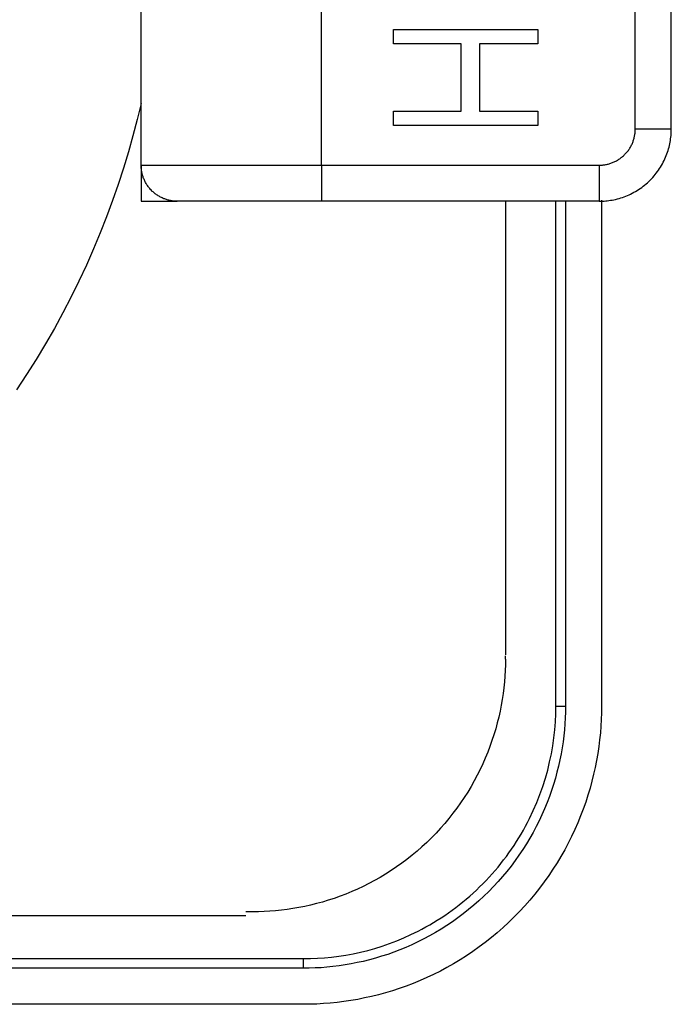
# Model space of a CAD drawing. Header units: millimetres. Extents: x -2637 to -1637, y 678 to 1678.
# Tile 294 of 348: x -1984 to -1975, y 1413 to 1427. Entities that reach past the tile are written whole.
import ezdxf

# ---------------------------------------------------------------- set-up
doc = ezdxf.new("R2010")
doc.units = ezdxf.units.MM
doc.layers.add('Make2D$B.SHOW mini', color=7, linetype='Continuous', true_color=0x000000)

msp = doc.modelspace()

# ---------------------------------------------------------------- linework, layer by layer
at = {"layer": 'Make2D$B.SHOW mini', "color": 18, "lineweight": -3, "true_color": 0x000000}
for points in [[(-1982.467, 1424.656), (-1982.467, 1431.656)], [(-1979.967, 1424.656), (-1979.967, 1431.656)], [(-1975.617, 1425.156), (-1975.617, 1431.156)], [(-1975.117, 1425.156), (-1975.117, 1431.156)], [(-1978.967, 1426.539), (-1976.967, 1426.539)], [(-1978.967, 1426.339), (-1978.967, 1426.539)], [(-1976.967, 1426.539), (-1976.967, 1426.339)], [(-1978.031, 1426.339), (-1978.967, 1426.339)], [(-1978.031, 1425.406), (-1978.031, 1426.339)], [(-1976.967, 1426.339), (-1977.776, 1426.339)], [(-1977.776, 1426.339), (-1977.776, 1425.406)], [(-1982.467, 1425.512), (-1982.521, 1425.288), (-1982.58, 1425.064), (-1982.643, 1424.839), (-1982.711, 1424.614), (-1982.785, 1424.389), (-1982.863, 1424.165), (-1982.946, 1423.94), (-1983.034, 1423.717), (-1983.127, 1423.494), (-1983.226, 1423.271), (-1983.329, 1423.05), (-1983.438, 1422.83), (-1983.551, 1422.611), (-1983.67, 1422.394), (-1983.794, 1422.178), (-1983.922, 1421.964), (-1984.056, 1421.752), (-1984.195, 1421.543)], [(-1978.967, 1425.406), (-1978.031, 1425.406)], [(-1978.967, 1425.206), (-1978.967, 1425.406)], [(-1977.776, 1425.406), (-1976.967, 1425.406)], [(-1976.967, 1425.406), (-1976.967, 1425.206)], [(-1976.967, 1425.206), (-1978.967, 1425.206)], [(-1976.117, 1424.656), (-1976.106, 1424.656), (-1976.095, 1424.657), (-1976.084, 1424.657), (-1976.072, 1424.658), (-1976.061, 1424.659), (-1976.049, 1424.661), (-1976.038, 1424.662), (-1976.026, 1424.664), (-1976.015, 1424.667), (-1976.003, 1424.669), (-1975.991, 1424.672), (-1975.98, 1424.675), (-1975.968, 1424.679), (-1975.956, 1424.683), (-1975.945, 1424.687), (-1975.933, 1424.691), (-1975.922, 1424.696), (-1975.91, 1424.701), (-1975.899, 1424.706), (-1975.888, 1424.712), (-1975.876, 1424.718), (-1975.865, 1424.724), (-1975.854, 1424.731), (-1975.844, 1424.738), (-1975.833, 1424.745), (-1975.823, 1424.752), (-1975.812, 1424.76), (-1975.802, 1424.768), (-1975.792, 1424.776), (-1975.782, 1424.785), (-1975.773, 1424.793), (-1975.764, 1424.802), (-1975.755, 1424.812), (-1975.746, 1424.821), (-1975.737, 1424.831), (-1975.729, 1424.841), (-1975.721, 1424.851), (-1975.713, 1424.861), (-1975.706, 1424.872), (-1975.699, 1424.882), (-1975.692, 1424.893), (-1975.685, 1424.904), (-1975.679, 1424.915), (-1975.673, 1424.926), (-1975.667, 1424.938), (-1975.662, 1424.949), (-1975.657, 1424.96), (-1975.652, 1424.972), (-1975.648, 1424.984), (-1975.644, 1424.995), (-1975.64, 1425.007), (-1975.637, 1425.018), (-1975.633, 1425.03), (-1975.63, 1425.042), (-1975.628, 1425.053), (-1975.626, 1425.065), (-1975.624, 1425.077), (-1975.622, 1425.088), (-1975.62, 1425.1), (-1975.619, 1425.111), (-1975.618, 1425.122), (-1975.618, 1425.134), (-1975.617, 1425.145), (-1975.617, 1425.156)], [(-1976.117, 1424.156), (-1976.095, 1424.156), (-1976.073, 1424.157), (-1976.05, 1424.158), (-1976.027, 1424.16), (-1976.005, 1424.162), (-1975.982, 1424.165), (-1975.958, 1424.169), (-1975.935, 1424.173), (-1975.912, 1424.177), (-1975.889, 1424.182), (-1975.865, 1424.188), (-1975.842, 1424.195), (-1975.819, 1424.202), (-1975.796, 1424.209), (-1975.772, 1424.217), (-1975.749, 1424.226), (-1975.726, 1424.236), (-1975.703, 1424.246), (-1975.681, 1424.256), (-1975.658, 1424.268), (-1975.636, 1424.28), (-1975.614, 1424.292), (-1975.592, 1424.305), (-1975.57, 1424.319), (-1975.549, 1424.333), (-1975.528, 1424.348), (-1975.507, 1424.364), (-1975.487, 1424.38), (-1975.467, 1424.396), (-1975.448, 1424.413), (-1975.429, 1424.431), (-1975.41, 1424.449), (-1975.392, 1424.467), (-1975.375, 1424.486), (-1975.357, 1424.506), (-1975.341, 1424.526), (-1975.325, 1424.546), (-1975.309, 1424.567), (-1975.295, 1424.588), (-1975.28, 1424.609), (-1975.267, 1424.63), (-1975.253, 1424.652), (-1975.241, 1424.674), (-1975.229, 1424.697), (-1975.218, 1424.719), (-1975.207, 1424.742), (-1975.197, 1424.765), (-1975.187, 1424.788), (-1975.179, 1424.811), (-1975.17, 1424.834), (-1975.163, 1424.858), (-1975.156, 1424.881), (-1975.149, 1424.904), (-1975.144, 1424.928), (-1975.139, 1424.951), (-1975.134, 1424.974), (-1975.13, 1424.997), (-1975.127, 1425.02), (-1975.124, 1425.043), (-1975.121, 1425.066), (-1975.12, 1425.089), (-1975.118, 1425.111), (-1975.118, 1425.134), (-1975.117, 1425.156)], [(-1975.117, 1425.156), (-1975.117, 1425.156), (-1975.117, 1425.156), (-1975.117, 1425.156), (-1975.118, 1425.156), (-1975.119, 1425.156), (-1975.126, 1425.156), (-1975.152, 1425.156), (-1975.264, 1425.156), (-1975.617, 1425.156)], [(-1982.467, 1424.656), (-1982.467, 1424.656), (-1982.467, 1424.656), (-1982.467, 1424.656), (-1982.465, 1424.656), (-1982.457, 1424.656), (-1982.426, 1424.656), (-1982.292, 1424.656), (-1981.735, 1424.656), (-1979.967, 1424.656)], [(-1981.967, 1424.156), (-1981.978, 1424.156), (-1981.99, 1424.157), (-1982.001, 1424.157), (-1982.012, 1424.158), (-1982.024, 1424.159), (-1982.035, 1424.161), (-1982.047, 1424.162), (-1982.058, 1424.164), (-1982.07, 1424.167), (-1982.082, 1424.169), (-1982.093, 1424.172), (-1982.105, 1424.175), (-1982.117, 1424.179), (-1982.128, 1424.183), (-1982.14, 1424.187), (-1982.151, 1424.191), (-1982.163, 1424.196), (-1982.174, 1424.201), (-1982.186, 1424.206), (-1982.197, 1424.212), (-1982.208, 1424.218), (-1982.219, 1424.224), (-1982.23, 1424.231), (-1982.241, 1424.238), (-1982.252, 1424.245), (-1982.262, 1424.252), (-1982.272, 1424.26), (-1982.282, 1424.268), (-1982.292, 1424.276), (-1982.302, 1424.285), (-1982.312, 1424.293), (-1982.321, 1424.302), (-1982.33, 1424.312), (-1982.339, 1424.321), (-1982.347, 1424.331), (-1982.355, 1424.341), (-1982.363, 1424.351), (-1982.371, 1424.361), (-1982.379, 1424.372), (-1982.386, 1424.382), (-1982.393, 1424.393), (-1982.399, 1424.404), (-1982.405, 1424.415), (-1982.411, 1424.426), (-1982.417, 1424.438), (-1982.422, 1424.449), (-1982.427, 1424.46), (-1982.432, 1424.472), (-1982.437, 1424.484), (-1982.441, 1424.495), (-1982.444, 1424.507), (-1982.448, 1424.518), (-1982.451, 1424.53), (-1982.454, 1424.542), (-1982.457, 1424.553), (-1982.459, 1424.565), (-1982.461, 1424.577), (-1982.463, 1424.588), (-1982.464, 1424.6), (-1982.465, 1424.611), (-1982.466, 1424.622), (-1982.467, 1424.634), (-1982.467, 1424.645), (-1982.467, 1424.656)], [(-1982.467, 1424.656), (-1982.467, 1424.156)], [(-1979.967, 1424.656), (-1976.117, 1424.656)], [(-1979.967, 1424.656), (-1979.967, 1424.302), (-1979.967, 1424.191), (-1979.967, 1424.164), (-1979.967, 1424.158), (-1979.967, 1424.157), (-1979.967, 1424.156), (-1979.967, 1424.156), (-1979.967, 1424.156), (-1979.967, 1424.156)], [(-1976.117, 1424.656), (-1976.117, 1424.156)], [(-1976.085, 1424.657), (-1976.085, 1424.656)], [(-1982.467, 1424.156), (-1981.967, 1424.156)], [(-1979.967, 1424.156), (-1981.967, 1424.156)], [(-1976.117, 1424.156), (-1979.967, 1424.156)], [(-1977.417, 1424.156), (-1977.417, 1417.869)], [(-1976.717, 1417.156), (-1976.717, 1424.156)], [(-1976.584, 1424.156), (-1976.584, 1417.156)], [(-1976.085, 1424.17), (-1976.085, 1417.156)], [(-1977.417, 1417.806), (-1977.418, 1417.728), (-1977.421, 1417.65), (-1977.425, 1417.571), (-1977.431, 1417.492), (-1977.44, 1417.412), (-1977.45, 1417.331), (-1977.462, 1417.25), (-1977.476, 1417.169), (-1977.492, 1417.088), (-1977.51, 1417.006), (-1977.53, 1416.925), (-1977.552, 1416.843), (-1977.577, 1416.761), (-1977.603, 1416.68), (-1977.632, 1416.599), (-1977.663, 1416.518), (-1977.696, 1416.437), (-1977.731, 1416.357), (-1977.769, 1416.277), (-1977.808, 1416.198), (-1977.85, 1416.12), (-1977.894, 1416.043), (-1977.94, 1415.966), (-1977.988, 1415.891), (-1978.038, 1415.816), (-1978.09, 1415.743), (-1978.144, 1415.671), (-1978.2, 1415.6), (-1978.258, 1415.531), (-1978.318, 1415.463), (-1978.379, 1415.396), (-1978.442, 1415.331), (-1978.507, 1415.268), (-1978.574, 1415.206), (-1978.642, 1415.147), (-1978.711, 1415.089), (-1978.782, 1415.033), (-1978.854, 1414.979), (-1978.928, 1414.927), (-1979.002, 1414.877), (-1979.078, 1414.829), (-1979.154, 1414.783), (-1979.232, 1414.739), (-1979.31, 1414.697), (-1979.389, 1414.657), (-1979.468, 1414.62), (-1979.548, 1414.585), (-1979.629, 1414.552), (-1979.71, 1414.521), (-1979.791, 1414.492), (-1979.873, 1414.466), (-1979.954, 1414.441), (-1980.036, 1414.419), (-1980.117, 1414.399), (-1980.199, 1414.381), (-1980.28, 1414.364), (-1980.362, 1414.35), (-1980.442, 1414.338), (-1980.523, 1414.328), (-1980.603, 1414.32), (-1980.682, 1414.314), (-1980.761, 1414.309), (-1980.84, 1414.307), (-1980.917, 1414.306)], [(-1977.418, 1417.806), (-1977.417, 1417.856)], [(-1976.085, 1417.156), (-1976.086, 1417.064), (-1976.089, 1416.972), (-1976.094, 1416.879), (-1976.101, 1416.785), (-1976.111, 1416.69), (-1976.123, 1416.595), (-1976.137, 1416.5), (-1976.154, 1416.404), (-1976.172, 1416.308), (-1976.194, 1416.212), (-1976.218, 1416.115), (-1976.244, 1416.019), (-1976.273, 1415.923), (-1976.304, 1415.826), (-1976.338, 1415.73), (-1976.375, 1415.635), (-1976.414, 1415.54), (-1976.455, 1415.445), (-1976.5, 1415.351), (-1976.546, 1415.258), (-1976.595, 1415.166), (-1976.647, 1415.074), (-1976.701, 1414.984), (-1976.758, 1414.895), (-1976.817, 1414.807), (-1976.879, 1414.72), (-1976.943, 1414.635), (-1977.009, 1414.551), (-1977.077, 1414.469), (-1977.148, 1414.389), (-1977.22, 1414.31), (-1977.295, 1414.234), (-1977.372, 1414.159), (-1977.45, 1414.086), (-1977.53, 1414.016), (-1977.612, 1413.948), (-1977.696, 1413.881), (-1977.781, 1413.818), (-1977.868, 1413.756), (-1977.956, 1413.697), (-1978.045, 1413.64), (-1978.135, 1413.586), (-1978.227, 1413.534), (-1978.319, 1413.485), (-1978.412, 1413.438), (-1978.506, 1413.394), (-1978.601, 1413.352), (-1978.696, 1413.313), (-1978.792, 1413.277), (-1978.888, 1413.243), (-1978.984, 1413.212), (-1979.08, 1413.183), (-1979.177, 1413.156), (-1979.273, 1413.133), (-1979.369, 1413.111), (-1979.465, 1413.092), (-1979.561, 1413.076), (-1979.656, 1413.062), (-1979.751, 1413.05), (-1979.846, 1413.04), (-1979.94, 1413.033), (-1980.033, 1413.027), (-1980.126, 1413.024), (-1980.217, 1413.023)], [(-1976.584, 1417.156), (-1976.585, 1417.075), (-1976.588, 1416.994), (-1976.593, 1416.912), (-1976.599, 1416.83), (-1976.608, 1416.747), (-1976.618, 1416.663), (-1976.631, 1416.579), (-1976.645, 1416.495), (-1976.662, 1416.411), (-1976.681, 1416.326), (-1976.702, 1416.241), (-1976.725, 1416.156), (-1976.75, 1416.072), (-1976.778, 1415.987), (-1976.807, 1415.903), (-1976.84, 1415.819), (-1976.874, 1415.735), (-1976.91, 1415.652), (-1976.949, 1415.569), (-1976.99, 1415.487), (-1977.034, 1415.406), (-1977.079, 1415.326), (-1977.127, 1415.247), (-1977.177, 1415.168), (-1977.229, 1415.091), (-1977.283, 1415.015), (-1977.339, 1414.94), (-1977.397, 1414.866), (-1977.457, 1414.794), (-1977.519, 1414.724), (-1977.583, 1414.655), (-1977.648, 1414.587), (-1977.716, 1414.522), (-1977.785, 1414.458), (-1977.855, 1414.396), (-1977.928, 1414.336), (-1978.001, 1414.278), (-1978.076, 1414.221), (-1978.152, 1414.167), (-1978.229, 1414.115), (-1978.308, 1414.066), (-1978.387, 1414.018), (-1978.468, 1413.972), (-1978.549, 1413.929), (-1978.631, 1413.888), (-1978.713, 1413.849), (-1978.796, 1413.813), (-1978.88, 1413.778), (-1978.964, 1413.746), (-1979.048, 1413.716), (-1979.133, 1413.689), (-1979.218, 1413.663), (-1979.302, 1413.64), (-1979.387, 1413.619), (-1979.472, 1413.601), (-1979.556, 1413.584), (-1979.64, 1413.569), (-1979.724, 1413.557), (-1979.808, 1413.546), (-1979.891, 1413.538), (-1979.973, 1413.531), (-1980.055, 1413.527), (-1980.137, 1413.524), (-1980.217, 1413.523)], [(-1978.628, 1414.037), (-1978.574, 1414.066), (-1978.52, 1414.095), (-1978.467, 1414.125), (-1978.414, 1414.157), (-1978.361, 1414.189), (-1978.309, 1414.222), (-1978.257, 1414.256), (-1978.206, 1414.292), (-1978.155, 1414.328), (-1978.105, 1414.365), (-1978.056, 1414.403), (-1978.007, 1414.442), (-1977.959, 1414.482), (-1977.912, 1414.523), (-1977.865, 1414.564), (-1977.819, 1414.607), (-1977.774, 1414.65), (-1977.729, 1414.694), (-1977.686, 1414.739), (-1977.643, 1414.785), (-1977.601, 1414.831), (-1977.56, 1414.878), (-1977.519, 1414.926), (-1977.48, 1414.975), (-1977.442, 1415.024), (-1977.404, 1415.074), (-1977.368, 1415.124), (-1977.332, 1415.175), (-1977.297, 1415.226), (-1977.264, 1415.278), (-1977.231, 1415.331), (-1977.199, 1415.384), (-1977.168, 1415.437), (-1977.139, 1415.491), (-1977.11, 1415.545), (-1977.082, 1415.599), (-1977.03, 1415.709), (-1976.982, 1415.82), (-1976.938, 1415.932), (-1976.899, 1416.044), (-1976.863, 1416.157), (-1976.831, 1416.27), (-1976.804, 1416.383), (-1976.78, 1416.495), (-1976.761, 1416.607), (-1976.745, 1416.719), (-1976.733, 1416.83), (-1976.724, 1416.94), (-1976.719, 1417.048), (-1976.717, 1417.156)], [(-1976.717, 1417.156), (-1976.584, 1417.156)], [(-2003.674, 1414.256), (-1981.017, 1414.256)], [(-1980.917, 1414.306), (-1981.017, 1414.306)], [(-1980.217, 1413.656), (-1980.121, 1413.657), (-1980.024, 1413.661), (-1979.926, 1413.668), (-1979.828, 1413.678), (-1979.728, 1413.69), (-1979.628, 1413.706), (-1979.528, 1413.725), (-1979.427, 1413.746), (-1979.326, 1413.771), (-1979.225, 1413.799), (-1979.125, 1413.831), (-1979.024, 1413.866), (-1978.924, 1413.904), (-1978.825, 1413.945), (-1978.726, 1413.99), (-1978.628, 1414.037)], [(-2007.717, 1413.656), (-1980.217, 1413.656)], [(-1980.217, 1413.523), (-1980.217, 1413.656)], [(-1980.217, 1413.523), (-2007.717, 1413.523)], [(-1980.217, 1413.023), (-2007.717, 1413.023)]]:
    msp.add_lwpolyline(points, dxfattribs=at)

doc.saveas('drawing.dxf')
